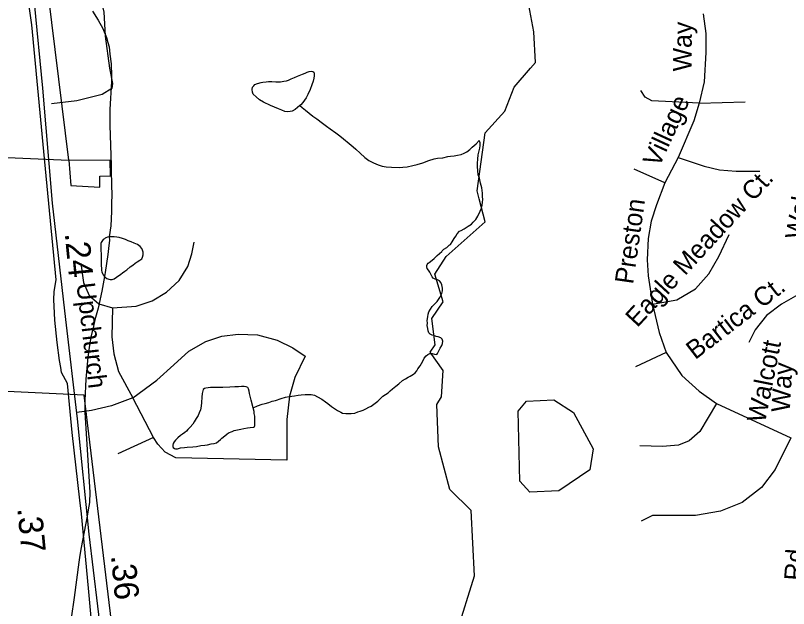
# Model space of a CAD drawing. Extents: x 2001466 to 2224147, y 644118 to 847247.
# Drawn here: x 2038063 to 2042019, y 748055 to 751088 of the extents above; entities that cross this region are included whole.
import ezdxf

# ---------------------------------------------------------------- set-up
doc = ezdxf.new("R2010")
doc.units = 0
for name, color, linetype in [('Exist Boundary Political City Limit New Hole', 7, 'Continuous'), ('Exist Hydrographic Creek Single Shore', 7, 'Continuous'), ('Exist Hydrographic Misc Water Feature', 7, 'Continuous'), ('Exist Railroad Mainline', 7, 'Continuous'), ('Exist Road Non-System Type 51', 7, 'Continuous'), ('Exist Road Non-System Type 51 Label', 7, 'Continuous'), ('Exist Road Primary NC Service Mileage Hundredths English Label', 7, 'Continuous'), ('Exist Road Secondary Mileage Hundredths English Label', 7, 'Continuous'), ('Exist Road Secondary Type 51 Attributed', 7, 'Continuous'), ('Exist Road Secondary Type 51 Label', 7, 'Continuous'), ('Map Preparation Boundary City Limit Buffer Line', 7, 'Continuous')]:
    doc.layers.add(name, color=color, linetype=linetype)

msp = doc.modelspace()

# ---------------------------------------------------------------- linework, layer by layer
at = {"layer": 'Exist Boundary Political City Limit New Hole'}
for points in [[(2038335, 750348.1), (2038214.1, 751330.6)], [(2042102, 745400.8), (2042016.6, 745812.1), (2040960.5, 745796.6), (2040970.9, 746738.8), (2040975.4, 747014.3), (2038664.8, 747068.4), (2038415, 749146.9), (2037911, 749169.6), (2037784.4, 750371.8), (2038335, 750348.1)], [(2038335, 750348.1), (2038346.6, 750218.6), (2038494.6, 750210.8), (2038494.6, 750265.9), (2038549.6, 750267.4), (2038546.5, 750346.1), (2038335, 750348.1)]]:
    msp.add_lwpolyline(points, dxfattribs=at)
at = {"layer": 'Exist Hydrographic Creek Single Shore'}
for points in [[(2040699.2, 750818.6), (2040724.3, 750847.5), (2040715.2, 751005.2), (2040690.2, 751140.1), (2040723.2, 751188.7), (2040656.2, 751396.7), (2040656.2, 751541.1), (2040739.2, 751598.5), (2040780.2, 751597.7)], [(2040436, 750149.8), (2040425.1, 750190.7), (2040466.1, 750488.5), (2040566.2, 750598), (2040615.2, 750721.7), (2040699.2, 750818.6)], [(2040585.5, 746951.6), (2040539.1, 747189.6), (2040604.1, 747732.9), (2040346.1, 747882.5), (2040321.1, 747932.2), (2040412.2, 748222.4), (2040395.2, 748557.4), (2040286.3, 748664.6), (2040227.2, 748882.4), (2040219.2, 749099.1), (2040243.2, 749138), (2040251.2, 749272.3), (2040185.2, 749365.6), (2040210.2, 749404.5), (2040193.2, 749539.3), (2040251.2, 749623.5), (2040209.2, 749765.4), (2040267.2, 749856), (2040467.1, 750032.4), (2040436, 750149.8)]]:
    msp.add_lwpolyline(points, dxfattribs=at)
at = {"layer": 'Exist Hydrographic Misc Water Feature'}
for p, q in [((2038552.1, 750320.6), (2038553.2, 750290)), ((2038550.1, 750011.6), (2038542.9, 749955.8)), ((2038550.1, 750011.6), (2038542.9, 749955.8)), ((2038503.8, 749931.8), (2038501.7, 749927.8)), ((2038499.7, 749916.8), (2038499.9, 749903.8)), ((2038499.7, 749916.8), (2038499.9, 749903.8)), ((2038501.9, 749833.8), (2038501.9, 749817.5)), ((2038501.9, 749833.8), (2038501.9, 749817.5)), ((2038503.3, 749784), (2038504.8, 749777.5)), ((2038503.3, 749784), (2038504.8, 749777.5)), ((2038518.5, 749753.3), (2038505.2, 749678.4)), ((2038518.5, 749753.3), (2038505.2, 749678.4)), ((2038512.2, 749761.8), (2038518.5, 749753.3)), ((2038512.2, 749761.8), (2038518.5, 749753.3)), ((2038362.7, 748112.6), (2038348.1, 748006.8))]:
    msp.add_line(p, q, dxfattribs=at)
for points in [[(2038457.2, 751109.6), (2038486.1, 751064.9), (2038508.9, 751020.9)], [(2038457.2, 751109.6), (2038486.1, 751064.9), (2038508.9, 751020.9)], [(2038508.9, 751020.9), (2038528.2, 750975.4), (2038535.1, 750950)], [(2038508.9, 751020.9), (2038528.2, 750975.4), (2038535.1, 750950)], [(2038535.1, 750950), (2038541.3, 750927.7), (2038546, 750890.2)], [(2038535.1, 750950), (2038541.3, 750927.7), (2038546, 750890.2)], [(2038546, 750890.2), (2038552.1, 750841.6), (2038553.6, 750778.9)], [(2038546, 750890.2), (2038552.1, 750841.6), (2038553.6, 750778.9)], [(2039518.6, 750627.5), (2039506.3, 750617.6), (2039494.4, 750607.7), (2039478.2, 750599.6), (2039468.5, 750597.4), (2039454.6, 750595.5), (2039440.4, 750597.2), (2039426.1, 750603.4), (2039408.2, 750611.4), (2039388.4, 750619.3), (2039368.1, 750627.2), (2039332.4, 750645.2), (2039312.3, 750657.2), (2039294.2, 750671.3), (2039279.9, 750685.2), (2039276.2, 750695.2), (2039274.1, 750709.2), (2039276.2, 750721.1), (2039282.1, 750729.1), (2039288.3, 750735.1), (2039302, 750741.1), (2039320.1, 750745.2), (2039328.1, 750747.3), (2039346.3, 750749.4), (2039358.2, 750751.2), (2039373.8, 750751.3), (2039395.9, 750749.1), (2039418.1, 750749.5), (2039435.9, 750751.6), (2039450.3, 750753.5), (2039460.3, 750757.2), (2039474.1, 750763.7), (2039489.9, 750771.4), (2039506.1, 750777.5), (2039532.1, 750787.3), (2039545.8, 750793.7), (2039555.9, 750797.5), (2039565.9, 750801.7), (2039578, 750803.9), (2039584.2, 750801.7), (2039589.9, 750797.6), (2039591.8, 750791.6), (2039592, 750779.9), (2039589.9, 750767.6), (2039586, 750751.6), (2039580.1, 750733.8), (2039570, 750709.8), (2039558.1, 750683.6), (2039550.3, 750667.7), (2039541.9, 750655.6), (2039533.9, 750643.4), (2039522.2, 750631.4), (2039518.6, 750627.5)], [(2038553.6, 750778.9), (2038554.2, 750750.3), (2038545.4, 750607.7), (2038545.2, 750556.3)], [(2038553.6, 750778.9), (2038554.2, 750750.3), (2038545.4, 750607.7), (2038545.2, 750556.3)], [(2039518.6, 750627.5), (2039530, 750617.7), (2039546.4, 750603.4), (2039566.3, 750587.8), (2039584.4, 750573.7), (2039604.5, 750559.7), (2039634.4, 750537.7), (2039654.3, 750521.7), (2039672.6, 750508.1), (2039702.7, 750488), (2039722.6, 750472), (2039740.6, 750457.9), (2039770.6, 750433.9), (2039790.7, 750416.3), (2039804.8, 750404), (2039827, 750384), (2039850.9, 750362.1), (2039870.8, 750346.5), (2039894.6, 750334.4), (2039919, 750324.2), (2039938.7, 750318.3), (2039959, 750314.5), (2039987.1, 750312.6), (2040026.7, 750310.7), (2040044.5, 750312.8), (2040066.9, 750314.7), (2040096.8, 750320.7), (2040118.7, 750326.7), (2040146.8, 750334.6), (2040178.6, 750346.9), (2040204.7, 750355.1), (2040222.7, 750358.8), (2040249, 750360.9), (2040274.6, 750367.2), (2040288.5, 750369.1), (2040308.4, 750371), (2040324.4, 750373), (2040342.7, 750377.2), (2040358.5, 750383.3), (2040372.6, 750391.3), (2040388.6, 750403.4), (2040400.3, 750415.4), (2040410.5, 750423.2), (2040420.4, 750431.5), (2040436.2, 750449.4)], [(2038545.2, 750556.3), (2038545.2, 750527), (2038552.1, 750320.6)], [(2038545.2, 750556.3), (2038545.2, 750527), (2038552.1, 750320.6)], [(2040218.6, 749355), (2040222.5, 749358.9), (2040228.7, 749373), (2040236.7, 749387.2), (2040244.4, 749401), (2040248.3, 749411), (2040250.4, 749423.3), (2040246.5, 749433.2), (2040240.1, 749439), (2040226.4, 749445.2), (2040216.4, 749447.1), (2040204.3, 749450.9), (2040194.4, 749452.8), (2040184.4, 749458.8), (2040178.2, 749465), (2040174.3, 749475), (2040172.1, 749487), (2040170, 749502.8), (2040170.4, 749514.9), (2040170.2, 749529.1), (2040172.3, 749547), (2040174.3, 749561), (2040178.4, 749572.9), (2040186.2, 749587.1), (2040195.8, 749599.1), (2040205.9, 749610.9), (2040220.2, 749625), (2040234.2, 749645.1), (2040243.8, 749667.2), (2040247.9, 749679.2), (2040248.1, 749693), (2040243.8, 749711), (2040239.9, 749723), (2040231.9, 749731.1), (2040221.9, 749737.1), (2040209.8, 749738.9), (2040199.7, 749744.9), (2040195.6, 749750.8), (2040187.8, 749764.9), (2040183.5, 749774.9), (2040176, 749785), (2040169.4, 749794.9), (2040167.8, 749802.9), (2040168, 749808.9), (2040169.8, 749814.8), (2040173.9, 749821), (2040179.6, 749825), (2040195.6, 749836.8), (2040205.9, 749845), (2040221.3, 749860.9), (2040243.8, 749881), (2040245.7, 749885.2), (2040255.5, 749893.1), (2040269.7, 749901), (2040281.4, 749913), (2040289.3, 749917.1), (2040297.6, 749931.2), (2040307.4, 749947.2), (2040315.4, 749959), (2040323.4, 749971.2), (2040335.5, 749985.2), (2040343.3, 749989.2), (2040359.3, 749997.4), (2040379.4, 750011.4), (2040395.6, 750021.5), (2040405.2, 750031.4), (2040419.1, 750045.5), (2040429.4, 750061.3), (2040440.9, 750087.6), (2040447.4, 750103.3), (2040450.9, 750117.3), (2040452.8, 750133.3), (2040455.2, 750147.5), (2040453.2, 750163.2), (2040452.8, 750179.5), (2040450.9, 750193.6), (2040449.1, 750207.2), (2040442.7, 750231.3), (2040436.6, 750255.4), (2040430.6, 750273.3), (2040429, 750293.5), (2040426.5, 750315.3), (2040426.5, 750333.1), (2040428.6, 750353.1), (2040430.6, 750375.1), (2040434.7, 750389.1), (2040438.4, 750409.3), (2040440.3, 750423.2), (2040440.7, 750437.3), (2040436.2, 750449.4)], [(2038553.2, 750290), (2038555.2, 750164), (2038554.8, 750134.7)], [(2038553.2, 750290), (2038555.2, 750164), (2038554.8, 750134.7)], [(2038554.8, 750134.7), (2038554.4, 750085.4), (2038550.1, 750011.6)], [(2038554.8, 750134.7), (2038554.4, 750085.4), (2038550.1, 750011.6)], [(2038501.7, 749927.8), (2038499.4, 749921.8), (2038499.7, 749916.8)], [(2038501.7, 749927.8), (2038499.4, 749921.8), (2038499.7, 749916.8)], [(2038512.2, 749942.1), (2038507.7, 749937.8), (2038503.8, 749931.8)], [(2038512.2, 749942.1), (2038507.7, 749937.8), (2038503.8, 749931.8)], [(2038525.5, 749951.1), (2038521.6, 749949.6), (2038517.7, 749945.8), (2038512.2, 749942.1)], [(2038525.5, 749951.1), (2038521.6, 749949.6), (2038517.7, 749945.8), (2038512.2, 749942.1)], [(2038518.5, 749753.3), (2038521.8, 749750), (2038530.2, 749743.9), (2038540.1, 749739.9), (2038547.8, 749737.9), (2038558.1, 749738), (2038568.1, 749741.8), (2038580, 749750.1), (2038601.8, 749765.9), (2038610, 749771.9), (2038622.1, 749779.8), (2038631.9, 749788.1), (2038650, 749802), (2038663.9, 749812), (2038675.8, 749822), (2038685.6, 749828.2), (2038699.8, 749836.2), (2038709.6, 749844), (2038713.5, 749852.3), (2038716, 749864.1), (2038715.8, 749878.4), (2038713.5, 749888), (2038709.8, 749896.3), (2038701.6, 749906.1), (2038687.7, 749916.3), (2038669.8, 749923.9), (2038655.5, 749930.1), (2038639.5, 749936.2), (2038625.6, 749942), (2038609.6, 749948), (2038593.8, 749952.1), (2038581.7, 749953.9), (2038567.7, 749956), (2038559.5, 749956.1), (2038551.9, 749956), (2038542.9, 749955.8)], [(2038542.9, 749955.8), (2038533.7, 749953.8), (2038525.5, 749951.1)], [(2038542.9, 749955.8), (2038533.7, 749953.8), (2038525.5, 749951.1)], [(2038542.9, 749955.8), (2038544.2, 749939.2), (2038538.8, 749896)], [(2038542.9, 749955.8), (2038544.2, 749939.2), (2038538.8, 749896)], [(2038499.9, 749903.8), (2038499.9, 749897.8), (2038499.9, 749885.6), (2038501.9, 749869.8), (2038501.7, 749853.7), (2038501.9, 749833.8)], [(2038499.9, 749903.8), (2038499.9, 749897.8), (2038499.9, 749885.6), (2038501.9, 749869.8), (2038501.7, 749853.7), (2038501.9, 749833.8)], [(2038538.8, 749896), (2038535.1, 749866.1), (2038522.2, 749773.9), (2038518.5, 749753.3)], [(2038538.8, 749896), (2038535.1, 749866.1), (2038522.2, 749773.9), (2038518.5, 749753.3)], [(2038501.9, 749817.5), (2038501.9, 749811.8), (2038502.1, 749792), (2038503.3, 749784)], [(2038501.9, 749817.5), (2038501.9, 749811.8), (2038502.1, 749792), (2038503.3, 749784)], [(2038504.8, 749777.5), (2038508.3, 749767.9), (2038512.2, 749761.8)], [(2038504.8, 749777.5), (2038508.3, 749767.9), (2038512.2, 749761.8)], [(2038505.2, 749678.4), (2038486.1, 749590.9), (2038473, 749543.4)], [(2038505.2, 749678.4), (2038486.1, 749590.9), (2038473, 749543.4)], [(2038473, 749543.4), (2038467.3, 749522.4), (2038461.7, 749499.3)], [(2038473, 749543.4), (2038467.3, 749522.4), (2038461.7, 749499.3)], [(2038461.7, 749499.3), (2038448, 749442.8), (2038440, 749390.3)], [(2038461.7, 749499.3), (2038448, 749442.8), (2038440, 749390.3)], [(2038440, 749390.3), (2038432.4, 749340.5), (2038422.1, 749228.9)], [(2038440, 749390.3), (2038432.4, 749340.5), (2038422.1, 749228.9)], [(2039279.1, 749081.4), (2039301.2, 749091.4), (2039325, 749099.6), (2039341, 749103.7), (2039359, 749109.4), (2039377.1, 749115.6), (2039393.1, 749119.7), (2039423.2, 749129.7), (2039444.9, 749135.7), (2039463.2, 749139.9), (2039477.1, 749141.8), (2039490.9, 749143.7), (2039509.1, 749145.8), (2039525.3, 749147.9), (2039545, 749149.7), (2039559.2, 749150), (2039575.4, 749150), (2039593, 749146.2), (2039609, 749138), (2039631.3, 749126.1), (2039649, 749112.1), (2039661.1, 749104.2), (2039679.3, 749088), (2039695.1, 749078.3), (2039711.3, 749068.1), (2039726.9, 749060.1), (2039736.9, 749054.1), (2039753.1, 749052), (2039767.3, 749052.3), (2039781.2, 749052.2), (2039799.1, 749054.4), (2039815.5, 749060.4), (2039827.2, 749064.4), (2039841.3, 749070.3), (2039855.5, 749076.3), (2039871.2, 749084.4), (2039883.3, 749090.3), (2039897.3, 749100.4), (2039917, 749116.5), (2039929.1, 749128.4), (2039943, 749140.5), (2039957, 749150.5), (2039969.1, 749158.5), (2039981, 749168.8), (2039992.8, 749178.8), (2040008.6, 749192.6), (2040024.8, 749204.7), (2040042.7, 749220.7), (2040058.9, 749230.8), (2040073, 749238.8), (2040083.1, 749243), (2040099.1, 749254.7), (2040108.9, 749260.9), (2040116.5, 749270.8), (2040122.4, 749280.8), (2040132.9, 749297.1), (2040140.7, 749308.9), (2040146.6, 749321), (2040154.8, 749335.1), (2040164.5, 749347), (2040172.7, 749355.1), (2040182.7, 749358.9), (2040194.6, 749359.1), (2040206.5, 749356.9), (2040218.6, 749355)], [(2038422.1, 749228.9), (2038417.4, 749118.4), (2038417.6, 749089.2)], [(2038422.1, 749228.9), (2038417.4, 749118.4), (2038417.6, 749089.2)], [(2039279.1, 749081.4), (2039269.2, 749121.4), (2039260.8, 749155.2), (2039259, 749167.2), (2039255.1, 749179.2), (2039251, 749185.5), (2039243.2, 749189.1), (2039232.9, 749191.4), (2039218.8, 749191.2), (2039203.2, 749189.1), (2039185.3, 749189.3), (2039159.1, 749187.2), (2039123, 749185), (2039089, 749184.9), (2039060.9, 749185.1), (2039037.3, 749183), (2039029.3, 749181), (2039023.2, 749175), (2039021.3, 749168.8), (2039018.8, 749154.9), (2039017.2, 749136.9), (2039015.2, 749108.9), (2039012.9, 749090.9), (2039009.6, 749070.7), (2039003.5, 749056.7), (2038997.3, 749042.6), (2038987.3, 749026.7), (2038977, 749010.8), (2038969.6, 748998.9), (2038957.5, 748982.9), (2038945.2, 748970.6), (2038937.6, 748962.8), (2038929.4, 748954.7), (2038917.6, 748946.8), (2038907.5, 748940.6), (2038893.6, 748928.5), (2038881.5, 748916.6), (2038875.5, 748908.5), (2038869.6, 748898.5), (2038867.3, 748890.7), (2038867.5, 748884.6), (2038869.6, 748878.6), (2038875.7, 748874.5), (2038881.9, 748872.7), (2038891.5, 748872.5), (2038907.5, 748876.5), (2038927.4, 748878.8), (2038941.3, 748880.7), (2038969.8, 748882.9), (2038989.5, 748884.8), (2039011.5, 748888.7), (2039031.6, 748891), (2039045.3, 748892.9), (2039063.5, 748897.1), (2039079.5, 748899.1), (2039091.6, 748903), (2039101.5, 748911.2), (2039111.3, 748919), (2039119.5, 748927.1), (2039133.5, 748939.2), (2039143.7, 748947), (2039153.2, 748953.2), (2039171.4, 748961), (2039181.5, 748965.1), (2039199.7, 748969.3), (2039215.7, 748973.4), (2039231.7, 748975.4), (2039249.3, 748979.2), (2039263.3, 748981.1), (2039281.5, 748983.3), (2039285.2, 748985.5), (2039287.1, 748989.3), (2039287.3, 749013.2), (2039287.1, 749027.4), (2039287.5, 749039.2), (2039285, 749053.3), (2039283.4, 749063.3), (2039279.1, 749081.4)], [(2040694.1, 748649.8), (2040644.1, 748706.5), (2040635.3, 749064.4), (2040677.1, 749116), (2040818.2, 749122.9), (2040918.2, 749058.6), (2041019.1, 748872.8), (2041002.1, 748764.8), (2040844.2, 748656.5), (2040694.1, 748649.8)], [(2038417.6, 749089.2), (2038418.2, 749058.5), (2038443.1, 748650.4), (2038441.2, 748598.1), (2038435.3, 748559.4)], [(2038417.6, 749089.2), (2038418.2, 749058.5), (2038443.1, 748650.4), (2038441.2, 748598.1), (2038435.3, 748559.4)], [(2038435.3, 748559.4), (2038430.1, 748527), (2038399.2, 748366.8), (2038392.8, 748327.6)], [(2038435.3, 748559.4), (2038430.1, 748527), (2038399.2, 748366.8), (2038392.8, 748327.6)], [(2038392.8, 748327.6), (2038387.3, 748292.4), (2038362.7, 748112.6)], [(2038392.8, 748327.6), (2038387.3, 748292.4), (2038362.7, 748112.6)]]:
    msp.add_lwpolyline(points, dxfattribs=at)
at = {"layer": 'Exist Railroad Mainline'}
msp.add_lwpolyline([(2038517.6, 747246.1), (2038509.5, 747312.9), (2038501.3, 747520.8), (2038472.3, 747765.4), (2038436.3, 748160.2), (2038400.1, 748539), (2038392.1, 748608.9), (2038352.6, 748955.9), (2038329.7, 749206.4), (2038298.9, 749263.1), (2038295.4, 749287.1), (2038288.1, 749323.3), (2038276, 749415.5), (2038264.3, 749529.8), (2038259.8, 749601.9), (2038258.5, 749633.9), (2038261.3, 749675.8), (2038270.6, 749735.7), (2038208.4, 750392.2), (2038147.2, 751039.7), (2038118, 751247.4)], dxfattribs=at)
at = {"layer": 'Exist Road Non-System Type 51'}
for points in [[(2038488.2, 751326.1), (2038491.9, 751195.6), (2038514.3, 751106.1), (2038521.8, 750983), (2038544.1, 750818.9), (2038559, 750740.6), (2038555.3, 750714.5), (2038506.9, 750684.6), (2038376.4, 750651.1), (2038247.6, 750635.8)], [(2041582, 751097.1), (2041595, 750996.8), (2041595, 750898.4), (2041587.6, 750748), (2041561.6, 750640.3)], [(2041561.6, 750640.3), (2041318.5, 750651.5), (2041285.1, 750670), (2041262.8, 750705.3)], [(2041561.6, 750640.3), (2041533.8, 750549.3), (2041454, 750361.8)], [(2041561.6, 750640.3), (2041797.3, 750645.9)], [(2041454, 750361.8), (2041385.3, 750231.8)], [(2041454, 750361.8), (2041587.6, 750317.2), (2041665.5, 750298.6), (2041750.9, 750291.2), (2041871.5, 750291.2)], [(2041385.3, 750231.8), (2041229.4, 750302.4)], [(2041385.3, 750231.8), (2041342.6, 750120.4), (2041316.7, 750036.8), (2041300, 749947.7), (2041296.2, 749838.1), (2041300, 749756.4), (2041322.2, 749611.6)], [(2041322.2, 749611.6), (2041446.5, 749633.9), (2041543, 749689.6), (2041611.7, 749767.6), (2041661.8, 749854.9), (2041715.6, 749968.1)], [(2038558.5, 749593.9), (2038679.8, 749601.3), (2038761.4, 749628.6), (2038835.7, 749673.1), (2038900, 749732.6), (2038944.6, 749804.4), (2038964.4, 749868.8), (2038976.8, 749928.2)], [(2038397.6, 749819.3), (2038410, 749722.7), (2038439.7, 749655.8), (2038489.2, 749613.7), (2038558.5, 749593.9)], [(2042102.7, 749679.7), (2041982.7, 749612.4), (2041906.7, 749553.8), (2041848.1, 749480.6), (2041815.9, 749416.2)], [(2041322.2, 749611.6), (2041356.2, 749466.8), (2041392.8, 749364.1)], [(2038558.5, 749593.9), (2038556, 749445.3), (2038565.9, 749358.6), (2038590.7, 749267), (2038662.4, 749133.2)], [(2038662.4, 749133.2), (2038786.2, 749222.4), (2038872.8, 749301.6), (2038949.5, 749371), (2039036.2, 749420.5), (2039117.9, 749447.8), (2039202, 749457.7), (2039301, 749455.2), (2039402.5, 749427.9), (2039481.7, 749388.3), (2039546, 749346.2), (2039491.6, 749237.2), (2039464.4, 749140.6), (2039452, 749021.8), (2039452, 748813.7), (2038882.7, 748826.1), (2038828.3, 748855.8), (2038791.1, 748895.4), (2038768.9, 748930.1)], [(2041392.8, 749364.1), (2041235.2, 749290.8)], [(2041392.8, 749364.1), (2041473.4, 749246.8), (2041561.4, 749166.1), (2041649.4, 749103.7)], [(2038662.4, 749133.2), (2038553.5, 749091.1), (2038452.1, 749068.8), (2038376.1, 749058.2)], [(2038768.9, 748930.1), (2038662.4, 749133.2)], [(2041649.4, 749103.7), (2041565.1, 748960.7), (2041510.1, 748913), (2041455.1, 748891), (2041374.5, 748883.7), (2041257.2, 748887.4)], [(2041649.4, 749103.7), (2042030.5, 748927.7)], [(2038768.9, 748930.1), (2038585.7, 748845.9)], [(2042030.5, 748927.7), (2041949.9, 748766.3), (2041880.2, 748674.7), (2041781.3, 748597.6), (2041671.3, 748553.6), (2041543.1, 748531.6), (2041323.2, 748531.6), (2041264.5, 748502.3)]]:
    msp.add_lwpolyline(points, dxfattribs=at)
at = {"layer": 'Exist Road Secondary Type 51 Attributed'}
msp.add_lwpolyline([(2038580.7, 747252.6), (2038528.1, 747699), (2038439.5, 748435.7), (2038380, 749025.1), (2038320.5, 749533.2), (2038252.9, 750127.5), (2038203, 750716.1), (2038159.5, 751152.5), (2038116.1, 751543), (2038082.3, 751998.7), (2038051.7, 752286.2), (2038003.4, 752638.1), (2037980.9, 752969.8), (2037968, 753316.9), (2037968, 753615.6), (2037960.8, 753672.9)], dxfattribs=at)
at = {"layer": 'Map Preparation Boundary City Limit Buffer Line'}
for points in [[(2038335, 750348.1), (2038214.1, 751330.6)], [(2042102, 745400.8), (2042016.6, 745812.1), (2040960.5, 745796.6), (2040970.9, 746738.8), (2040975.4, 747014.3), (2038664.8, 747068.4), (2038415, 749146.9), (2037911, 749169.6), (2037784.4, 750371.8), (2038335, 750348.1)], [(2038335, 750348.1), (2038346.6, 750218.6), (2038494.6, 750210.8), (2038494.6, 750265.9), (2038549.6, 750267.4), (2038546.5, 750346.1), (2038335, 750348.1)]]:
    msp.add_lwpolyline(points, dxfattribs=at)

# ---------------------------------------------------------------- texts
at = {"layer": 'Exist Road Non-System Type 51 Label'}
for s, rotation, p in [('Way', 89.614, (2041522.6, 750801.8)), ('Village', 65.1944, (2041355.6, 750306.8)), ('Walcott', 79.8862, (2042094.2, 749937.8)), ('Eagle Meadow Ct.', 47.334, (2041244.9, 749489.1)), ('Preston', 81.8787, (2041223.2, 749710.9)), ('Bartica Ct.', 37.5686, (2041541.2, 749325.1)), ('Walcott', 78.7018, (2041898.3, 749001)), ('Way', 86.7333, (2042025.1, 749057.3)), ('Rd.', 85.7055, (2042090.4, 748194.7))]:
    msp.add_text(s, height=95, rotation=rotation, dxfattribs=at).set_placement(p)
at = {"layer": 'Exist Road Primary NC Service Mileage Hundredths English Label'}
msp.add_text('.37', height=125, rotation=275.4986, dxfattribs=at).set_placement((2038071.8, 748567.8))
at = {"layer": 'Exist Road Secondary Mileage Hundredths English Label'}
for s, p in [('.24', (2038314.6, 749973.9)), ('.36', (2038550.8, 748325.9))]:
    msp.add_text(s, height=125, rotation=275.4986, dxfattribs=at).set_placement(p)
at = {"layer": 'Exist Road Secondary Type 51 Label'}
msp.add_text('Upchurch', height=95, rotation=276.6516, dxfattribs=at).set_placement((2038374.5, 749716.8))

doc.saveas('drawing.dxf')
